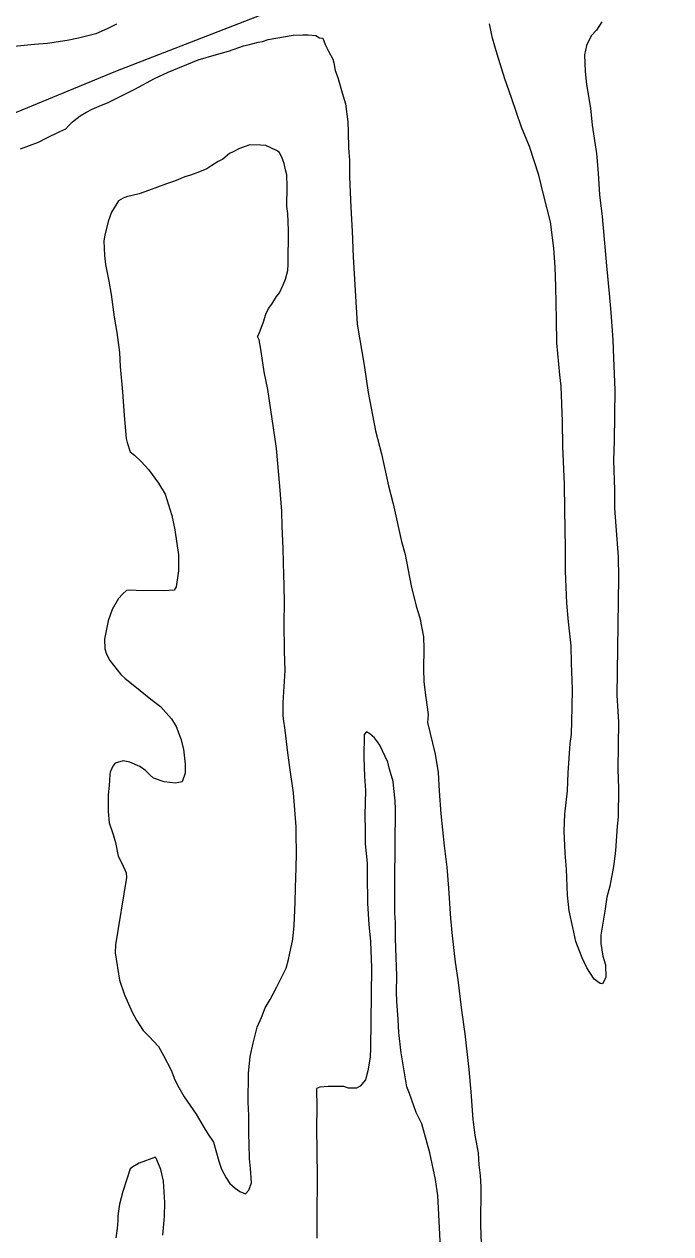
# Model space of a CAD drawing. Extents: x 3324104 to 3361979, y 612876 to 638273.
# Drawn here: x 3358724 to 3359266, y 627426 to 628439 of the extents above; entities that cross this region are included whole.
import ezdxf

# ---------------------------------------------------------------- set-up
doc = ezdxf.new("R2010")
doc.units = 0
doc.layers.add('V-SITE-VEGE', color=7, linetype='Continuous')
doc.layers.add('V-UTIL-LINE', color=7, linetype='Continuous')

msp = doc.modelspace()

# ---------------------------------------------------------------- linework, layer by layer
at = {"layer": 'V-SITE-VEGE'}
for p, q in [((3358800.8, 628439), (3358793.2, 628435.2)), ((3359116.2, 628427.2), (3359113.6, 628439.4)), ((3359207.7, 628441), (3359203.3, 628434)), ((3358769.1, 628427.2), (3358759.6, 628425.3)), ((3358783.7, 628430.9), (3358769.1, 628427.2)), ((3358793.2, 628435.2), (3358783.7, 628430.9)), ((3359119.9, 628413.8), (3359116.2, 628427.2)), ((3359198.9, 628429.3), (3359194.9, 628421.1)), ((3359203.3, 628434), (3359198.9, 628429.3)), ((3358732, 628422.1), (3358715, 628420.4)), ((3358743, 628422.8), (3358732, 628422.1)), ((3358759.6, 628425.3), (3358743, 628422.8)), ((3359194.9, 628421.1), (3359193.2, 628413.2)), ((3359126.4, 628393.2), (3359119.9, 628413.8)), ((3359193.2, 628413.2), (3359193.8, 628399.4)), ((3359193.8, 628399.4), (3359194.9, 628388.4)), ((3359132.1, 628377.4), (3359126.4, 628393.2)), ((3359194.9, 628388.4), (3359198.2, 628368.7)), ((3359140.5, 628352.8), (3359132.1, 628377.4)), ((3359198.2, 628368.7), (3359199.6, 628354.5)), ((3359147, 628336.6), (3359140.5, 628352.8)), ((3359199.6, 628354.5), (3359203.2, 628330.8)), ((3359154.9, 628312.5), (3359147, 628336.6)), ((3359203.2, 628330.8), (3359204.6, 628314.2)), ((3359158.7, 628296.3), (3359154.9, 628312.5)), ((3359204.6, 628314.2), (3359205.9, 628296.1)), ((3359164.7, 628273.3), (3359158.7, 628296.3)), ((3359205.9, 628296.1), (3359208.1, 628277.9)), ((3359208.1, 628277.9), (3359211.5, 628236.5)), ((3359167.6, 628251.3), (3359164.7, 628273.3)), ((3359168.6, 628235.5), (3359167.6, 628251.3)), ((3359169.1, 628219.3), (3359168.6, 628235.5)), ((3359211.5, 628236.5), (3359214, 628213.3)), ((3359169.6, 628191.3), (3359169.1, 628219.3)), ((3359214, 628213.3), (3359215.4, 628197.5)), ((3359215.4, 628197.5), (3359217, 628174.6)), ((3359170.1, 628172), (3359169.6, 628191.3)), ((3359217, 628174.6), (3359217.6, 628159.2)), ((3359172.6, 628145.2), (3359170.1, 628172)), ((3359217.6, 628159.2), (3359218.5, 628132.8)), ((3359173.6, 628135.8), (3359172.6, 628145.2)), ((3359174.8, 628106.2), (3359173.6, 628135.8)), ((3359218.5, 628132.8), (3359218, 628089.9)), ((3359175, 628085.3), (3359174.8, 628106.2)), ((3359176.5, 628053.8), (3359175, 628085.3)), ((3359218, 628089.9), (3359217.4, 628073.4)), ((3359217.4, 628073.4), (3359218.2, 628048.9)), ((3359176.7, 628032.1), (3359176.5, 628053.8)), ((3359218.2, 628048.9), (3359218.4, 628033.6)), ((3359177.4, 628000.2), (3359176.7, 628032.1)), ((3359218.4, 628033.6), (3359219.4, 628018.6)), ((3359219.4, 628018.6), (3359221.5, 627992.9)), ((3359177.2, 627980.9), (3359177.4, 628000.2)), ((3359221.5, 627992.9), (3359221.7, 627975.6)), ((3359178.4, 627954.1), (3359177.2, 627980.9)), ((3359221.7, 627975.6), (3359220.4, 627876.7)), ((3359179.8, 627938.3), (3359178.4, 627954.1)), ((3359181.9, 627918.2), (3359179.8, 627938.3)), ((3359182.2, 627903.6), (3359181.9, 627918.2)), ((3359183.1, 627881.9), (3359182.2, 627903.6)), ((3359182.9, 627867), (3359183.1, 627881.9)), ((3359220.4, 627876.7), (3359221.7, 627854.7)), ((3359182.2, 627844.1), (3359182.9, 627867)), ((3359221.7, 627854.7), (3359221.2, 627814.9)), ((3359181.3, 627836.3), (3359182.2, 627844.1)), ((3359179.4, 627811.8), (3359181.3, 627836.3)), ((3359178.9, 627796.9), (3359179.4, 627811.8)), ((3359221.2, 627814.9), (3359221.8, 627798.7)), ((3359221.8, 627798.7), (3359221.5, 627775.1)), ((3359176.6, 627777.2), (3359178.9, 627796.9)), ((3359176.1, 627763.4), (3359176.6, 627777.2)), ((3359221.5, 627775.1), (3359220.6, 627767.2)), ((3359177, 627744.5), (3359176.1, 627763.4)), ((3359220.6, 627767.2), (3359219.2, 627746.4)), ((3359178, 627731.1), (3359177, 627744.5)), ((3359219.2, 627746.4), (3359217.5, 627733.4)), ((3359179, 627709.4), (3359178, 627731.1)), ((3359217.5, 627733.4), (3359214.5, 627716.9)), ((3359214.5, 627716.9), (3359212, 627707.8)), ((3359180.4, 627696.4), (3359179, 627709.4)), ((3359212, 627707.8), (3359210.3, 627696)), ((3359183.3, 627682.2), (3359180.4, 627696.4)), ((3359210.3, 627696), (3359206.9, 627676)), ((3359186, 627670.7), (3359183.3, 627682.2)), ((3359191.3, 627656.9), (3359186, 627670.7)), ((3359206.9, 627676), (3359206.8, 627668.9)), ((3359206.8, 627668.9), (3359208.6, 627658.2)), ((3359195.1, 627648.6), (3359191.3, 627656.9)), ((3359208.6, 627658.2), (3359210.9, 627651.1)), ((3359201.3, 627639), (3359195.1, 627648.6)), ((3359210.9, 627651.1), (3359211.2, 627640.5)), ((3359206.4, 627635.4), (3359201.3, 627639)), ((3359211.2, 627640.5), (3359208.4, 627635)), ((3359208.4, 627635), (3359206.4, 627635.4))]:
    msp.add_line(p, q, dxfattribs=at)
for points in [[(3358720.5, 628334.6), (3358735.5, 628340.3), (3358742.6, 628343.7), (3358753.4, 628349.1), (3358758.5, 628351.4), (3358760.9, 628354.2), (3358764.1, 628357.3), (3358770.5, 628362.3), (3358775.2, 628365), (3358780.4, 628367.7), (3358788.3, 628371.2), (3358793.4, 628373.1), (3358816.4, 628384.6), (3358832.7, 628393.4), (3358844.2, 628398.8), (3358869.5, 628409.1), (3358884.6, 628413.7), (3358894.8, 628416.3), (3358907.5, 628420.9), (3358911.4, 628421.6), (3358919.7, 628423.9), (3358923.3, 628424.6), (3358928, 628426.1), (3358949, 628429.8), (3358957.2, 628430.1), (3358961.6, 628430.1), (3358967.9, 628429.6), (3358971, 628427.6), (3358973.8, 628427.2), (3358975.7, 628422), (3358978.7, 628416.5), (3358982.2, 628409.7), (3358983, 628406.6), (3358984.1, 628400.2), (3358986.3, 628394.3), (3358990.1, 628381.6), (3358992.8, 628372.2), (3358994.9, 628357.2), (3358995.2, 628348.5), (3358995.5, 628335.5), (3358996.1, 628324.8), (3358996.3, 628311), (3358997.2, 628285.4), (3358998.5, 628265.7), (3358999.4, 628244), (3359002.7, 628187.7), (3359008.6, 628153.3), (3359011.8, 628130.4), (3359018.1, 628098.4), (3359023, 628079.1), (3359029, 628052.2), (3359032.7, 628037.2), (3359039.8, 628005.6), (3359042.8, 627994.9), (3359048, 627968.5), (3359052.1, 627951.5), (3359055.2, 627941.6), (3359058.1, 627925.8), (3359058.4, 627915.9), (3359058.2, 627899), (3359058.5, 627888), (3359060.3, 627874.9), (3359062.1, 627860.7), (3359061.6, 627854), (3359067.9, 627827.6)], [(3358912.6, 628337.9), (3358907.8, 628336.4), (3358903.9, 628334.9), (3358898.7, 628332.2), (3358895.5, 628330.7), (3358890, 628326), (3358886, 628324.1), (3358880.8, 628320.6), (3358876.5, 628317.9), (3358870.5, 628315.2), (3358863, 628312.6), (3358858.3, 628311), (3358849.6, 628307.6), (3358842.8, 628305.3), (3358827.8, 628299.6), (3358819.9, 628296.9), (3358809.2, 628294.3), (3358806.4, 628293.2), (3358802.5, 628290.9), (3358796.8, 628281.5), (3358794, 628273.6), (3358791.1, 628262.2), (3358790.2, 628257.5), (3358790.9, 628245.3), (3358791.6, 628237.8), (3358794.5, 628223.6), (3358796.4, 628212.5), (3358798.9, 628193.6), (3358801.1, 628180.6), (3358803.3, 628164), (3358803.9, 628152.2), (3358806, 628130.9), (3358807.3, 628111.2), (3358809.1, 628091.8), (3358809.8, 628088.7), (3358812.5, 628080.8), (3358816, 628078), (3358821.8, 628072.4), (3358827.6, 628066), (3358836.2, 628054.5), (3358841.6, 628045.3), (3358847.3, 628027.5), (3358849.9, 628015.3), (3358852.8, 627994.4), (3358853, 627981), (3358850.8, 627967.6), (3358849.2, 627964.9), (3358840.2, 627964.2), (3358817.3, 627964.5), (3358811.8, 627964.9), (3358809.4, 627964.6), (3358806.3, 627961.9), (3358802.7, 627958), (3358797.4, 627948.6), (3358793.8, 627939.2), (3358790.8, 627923.8), (3358791.1, 627915.6), (3358792.6, 627911.2), (3358795.3, 627906.1), (3358804.6, 627894.1), (3358808.1, 627890.9), (3358816.3, 627884.5), (3358829.6, 627873.7), (3358837.8, 627867.3), (3358847.1, 627857), (3358851, 627850.6), (3358854.8, 627840.3), (3358857, 627831.6), (3358858.5, 627819), (3358858.4, 627811.5), (3358855.9, 627804.4), (3358850.4, 627803.3), (3358840.9, 627804.2), (3358831.9, 627807.5), (3358829.2, 627809.9), (3358825.3, 627813.9), (3358820.6, 627817.1), (3358812, 627820.8), (3358806.5, 627822), (3358799.8, 627820.1), (3358797.8, 627817.4), (3358795.7, 627812.3), (3358795.3, 627810.3), (3358794.8, 627801.3), (3358793.9, 627793.4), (3358793.8, 627779.6), (3358794.8, 627770.1), (3358798.2, 627760.3), (3358800.1, 627753.5), (3358802.3, 627742.1), (3358805.4, 627736.1), (3358808.9, 627728.2), (3358809.2, 627724.3), (3358800.2, 627667.7), (3358799.8, 627661), (3358803.4, 627638.1), (3358807.6, 627625.8), (3358814.1, 627611.5), (3358817.6, 627604.8), (3358823.4, 627596.1), (3358828.4, 627590.9)], [(3358828.4, 627590.9), (3358836.2, 627582.5), (3358840.4, 627575), (3358846.6, 627562.7), (3358849.7, 627554.8), (3358853.1, 627548.4), (3358857.7, 627540.5), (3358867.8, 627525.8), (3358873.6, 627515.9), (3358877.5, 627509.5), (3358882.1, 627502.4), (3358886.6, 627486.5), (3358888.9, 627479.8), (3358892.8, 627472.7), (3358895.8, 627467.9), (3358900.5, 627463.9), (3358904.4, 627461.1), (3358909.1, 627459.1), (3358911.9, 627462.2), (3358914, 627468.5), (3358913.3, 627480.7), (3358912.3, 627488.6), (3358912, 627500.8), (3358911.7, 627509.1), (3358911.9, 627524.8), (3358911.3, 627535.9), (3358911.6, 627559.9), (3358912.9, 627574.1), (3358915.4, 627585.5), (3358918.7, 627598.8), (3358922.4, 627607), (3358925.6, 627614.9), (3358929.7, 627621.9), (3358935.3, 627632.5), (3358943, 627648.1), (3358945.1, 627655.6), (3358948.8, 627672.5), (3358949.7, 627683.9), (3358950.8, 627703.2), (3358950.9, 627715.4), (3358951.5, 627732.3), (3358951.7, 627744.2), (3358951.5, 627761.1), (3358951.6, 627766.6), (3358949.2, 627795), (3358946.6, 627814.4), (3358944.5, 627828.6), (3358942.3, 627847.5), (3358940.9, 627857), (3358940.5, 627860.1), (3358940.6, 627870.8), (3358942.2, 627897.5), (3358941.6, 627913.7), (3358941.5, 627937.7), (3358941.7, 627953.9), (3358941.5, 627968.8), (3358940.9, 627987.8), (3358940.7, 628000), (3358939.7, 628018.1), (3358939.5, 628031.1), (3358937.8, 628052), (3358935, 628083.6), (3358933.9, 628091.5), (3358927.8, 628132.9), (3358924.8, 628147.9), (3358921.9, 628166.9), (3358920.4, 628174.7), (3358919.2, 628177.5), (3358920.5, 628179.9), (3358924.1, 628189.7), (3358926.2, 628196), (3358928.2, 628200.7), (3358931, 628204.6), (3358935, 628210.8), (3358937.4, 628213.9), (3358940.7, 628220.6), (3358942.7, 628225.3), (3358944.4, 628232.8), (3358944.8, 628237.9), (3358945.2, 628266.2), (3358944.6, 628280.4), (3358943.8, 628286.3), (3358944.1, 628303.3), (3358943.8, 628312.7), (3358942.6, 628317.1), (3358941.5, 628322.2), (3358940.4, 628325.4), (3358939.2, 628328.2), (3358937.3, 628331.7), (3358935, 628333.3), (3358926, 628337.4), (3358921.6, 628337.8), (3358912.6, 628337.9)], [(3359034.2, 627694.3), (3359034.3, 627707.3), (3359034.1, 627720.7), (3359034.9, 627781.3), (3359034.6, 627788.4), (3359033.5, 627798.7), (3359032.8, 627804.6), (3359029.8, 627814.9), (3359028.3, 627820.8), (3359021.7, 627835.1), (3359019.8, 627837.9), (3359017.1, 627841.1), (3359013.2, 627844.6), (3359010.5, 627846.3), (3359008.5, 627843.9), (3359008.2, 627824.6), (3359008.8, 627808.9), (3359009.5, 627797), (3359009.2, 627776.5), (3359009.4, 627763.9), (3359009.3, 627752.5), (3359011.1, 627736.3), (3359010.9, 627726.9), (3359011.4, 627702.4), (3359012.4, 627684.7), (3359013.8, 627670.5), (3359014.7, 627648.4), (3359013.9, 627581.1)], [(3359067.9, 627827.6), (3359070.5, 627812.2), (3359071.5, 627796.4), (3359072.8, 627777.5), (3359075.7, 627750.6), (3359077.8, 627732.9), (3359079.1, 627715.2), (3359080.8, 627689.9), (3359082.2, 627675.3), (3359084.7, 627653.2), (3359086.9, 627638.6), (3359090.1, 627613), (3359093, 627593.2), (3359096.2, 627563.3)], [(3359072.5, 627414.1), (3359070.9, 627447.2), (3359070.2, 627457.9), (3359068.4, 627471.3), (3359063.6, 627493.4), (3359056.8, 627517.9), (3359052.2, 627527.4), (3359046.5, 627543.3), (3359044.2, 627548.8), (3359039.4, 627577.2), (3359037.7, 627594.2), (3359037, 627605.6), (3359036, 627620.2), (3359035.7, 627628.5), (3359035.9, 627641.5), (3359034.7, 627673), (3359034.9, 627686.4), (3359034.2, 627694.3)], [(3359013.9, 627581.1), (3359013.4, 627573.6), (3359011.7, 627562.2), (3359009.6, 627554.7), (3359005.2, 627549.3), (3359002, 627547.7), (3358995.3, 627547.8), (3358991.4, 627549.1), (3358978.4, 627549.2), (3358971.3, 627548.5), (3358968.5, 627547.4), (3358968.7, 627531.2), (3358968.5, 627514.7), (3358969.2, 627474.1), (3358968.8, 627439.4), (3358968.9, 627422.1)], [(3359096.2, 627563.3), (3359097.9, 627544.7), (3359099.6, 627521.5), (3359101.4, 627508.4), (3359104, 627493.4), (3359104.6, 627483.6), (3359105.7, 627474.5), (3359106.4, 627465), (3359106, 627433.1), (3359107.4, 627392.5)], [(3358839.8, 627424.5), (3358841.1, 627440.2), (3358841.3, 627452), (3358840.3, 627469.8), (3358838.1, 627479.7), (3358834.6, 627487.6), (3358833.5, 627490), (3358820, 627485), (3358814.5, 627481.9), (3358812.5, 627480), (3358806.3, 627461.1), (3358803.4, 627450.5), (3358802.1, 627440.7), (3358802.1, 627436.8), (3358801.6, 627430.1), (3358800.3, 627422.2)]]:
    msp.add_lwpolyline(points, dxfattribs=at)
at = {"layer": 'V-UTIL-LINE'}
msp.add_lwpolyline([(3359784.7, 628792), (3359575.6, 628700), (3358800.2, 628399.4), (3357925.3, 628038.7), (3356911.7, 627611.8), (3356551.8, 627434.8), (3356257.5, 627279.1), (3355333.6, 626739.6), (3354835.4, 626471.8), (3353699.4, 625361.8), (3352809.3, 624486.7), (3352376.1, 623589), (3351982, 622613.6), (3351538, 621499.1)], dxfattribs=at)

doc.saveas('drawing.dxf')
